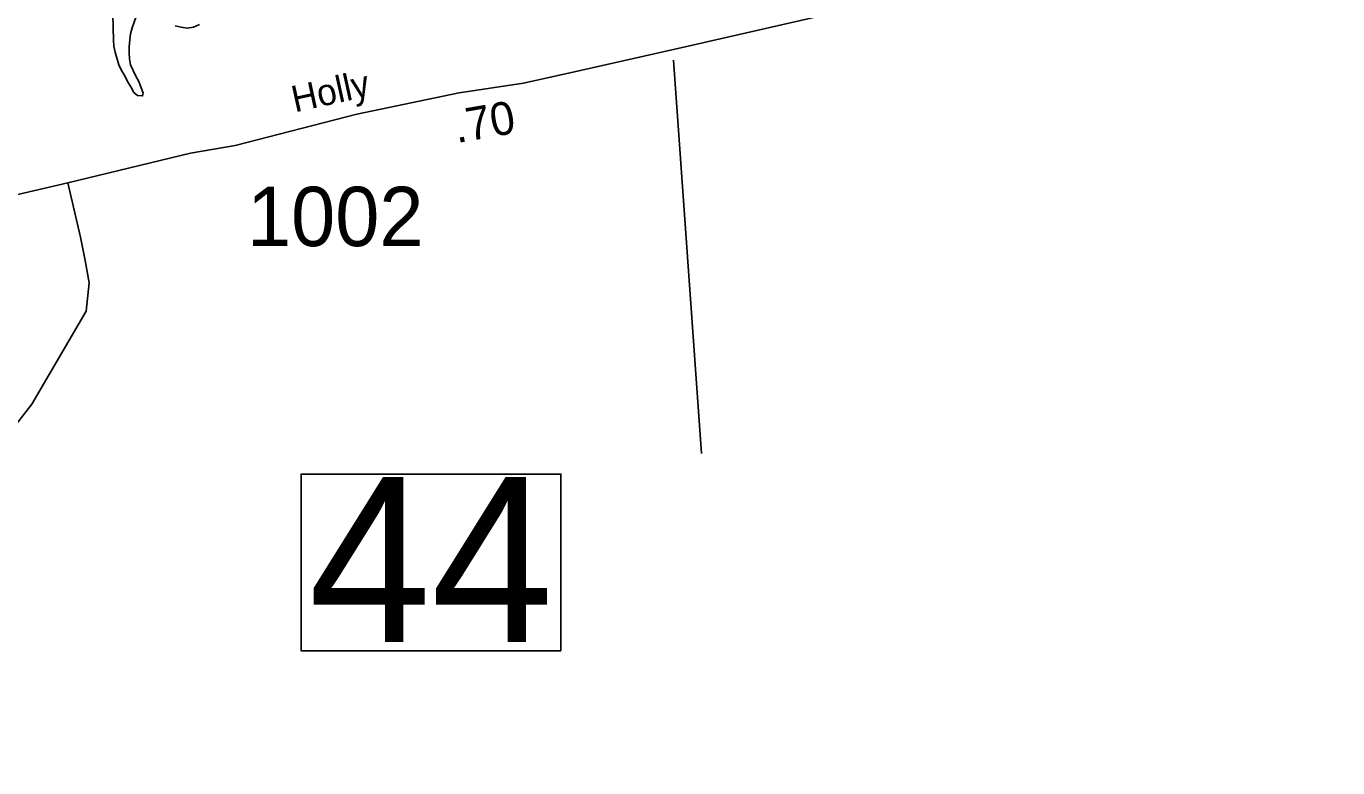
# Model space of a CAD drawing. Extents: x 1945482 to 2853149, y 66427 to 1015778.
# Drawn here: x 2338064 to 2341328, y 220197 to 222042 of the extents above; entities that cross this region are included whole.
import ezdxf

# ---------------------------------------------------------------- set-up
doc = ezdxf.new("R2010")
doc.units = 0
for name, color, linetype in [('Old_Level_11', 7, 'Continuous'), ('Old_Level_17', 7, 'Continuous'), ('Old_Level_31', 7, 'Continuous'), ('Old_Level_32', 7, 'Continuous'), ('Old_Level_35', 7, 'Continuous'), ('Old_Level_4', 7, 'Continuous'), ('Old_Level_60', 7, 'Continuous')]:
    doc.layers.add(name, color=color, linetype=linetype)

msp = doc.modelspace()

# ---------------------------------------------------------------- linework, layer by layer
at = {"layer": 'Old_Level_31'}
msp.add_lwpolyline([(2339394.4, 220488.4), (2338747.7, 220488.4), (2338747.7, 220928.1), (2339394.4, 220928.1)], close=True, dxfattribs=at)
at = {"layer": 'Old_Level_32'}
for points in [[(2338167.1, 221653), (2338472.6, 221726.3), (2338584, 221745.7), (2338886.8, 221823.3), (2339141.2, 221876.6), (2339301.1, 221900.8), (2339446.7, 221933.2), (2339703.7, 221991.1), (2340677.5, 222214.4), (2341190.1, 222323.8), (2341595.1, 222409.7), (2341660.9, 222424.7), (2341788, 222457.5)], [(2337610.9, 221541.9), (2337726.6, 221564.7), (2337946.8, 221607.5), (2338021.4, 221619.1), (2338167.1, 221653)], [(2338167.1, 221653), (2338198.8, 221517.8), (2338210.9, 221459.7), (2338220.6, 221403.9), (2338213.3, 221333.6), (2338078.1, 221102.3), (2337952.2, 220939.9), (2337845.6, 220792.1), (2337797.1, 220726.6), (2337772.9, 220692.7), (2337748.7, 220653.9), (2337726.9, 220590.9), (2337724.4, 220547.2), (2337734.1, 220421.2), (2337889.3, 219987.6), (2338136, 219348.9)]]:
    msp.add_lwpolyline(points, dxfattribs=at)
at = {"layer": 'Old_Level_35'}
msp.add_line((2339744.1, 220979.2), (2339674.9, 221958), dxfattribs=at)
at = {"layer": 'Old_Level_60'}
for points in [[(2338337.5, 222066.9), (2338327.2, 222038.6), (2338323.2, 222023.8), (2338320.5, 221992), (2338320.2, 221976.6), (2338321, 221961.5), (2338323.5, 221946.4), (2338336.7, 221918.5), (2338344.5, 221904.5), (2338354.7, 221876), (2338353.5, 221868.9), (2338341.2, 221870), (2338331.7, 221877.7), (2338324.5, 221891.2), (2338316, 221904.7), (2338309.5, 221918.7), (2338301.2, 221932.4), (2338294.5, 221946), (2338285, 221977.7), (2338282.2, 221992.7), (2338281.2, 222007.8), (2338279.7, 222070.1)], [(2338495, 222046.6), (2338480.5, 222039.8), (2338464.5, 222037.7), (2338449.5, 222040), (2338434.5, 222043.7)]]:
    msp.add_lwpolyline(points, dxfattribs=at)

# ---------------------------------------------------------------- texts
at = {"layer": 'Old_Level_11'}
msp.add_text('Holly', height=65.62, rotation=12.3811, dxfattribs=at).set_placement((2338732.3, 221827.8))
at = {"layer": 'Old_Level_17'}
msp.add_text('.70', height=82.02, rotation=9.8128, dxfattribs=at).set_placement((2339135.2, 221751.4))
at = {"layer": 'Old_Level_31'}
msp.add_text('44', height=410.1, dxfattribs=at).set_placement((2338766.3, 220510.6))
at = {"layer": 'Old_Level_4'}
msp.add_text('1002', height=147.64, dxfattribs=at).set_placement((2338613.3, 221495.3))

doc.saveas('drawing.dxf')
